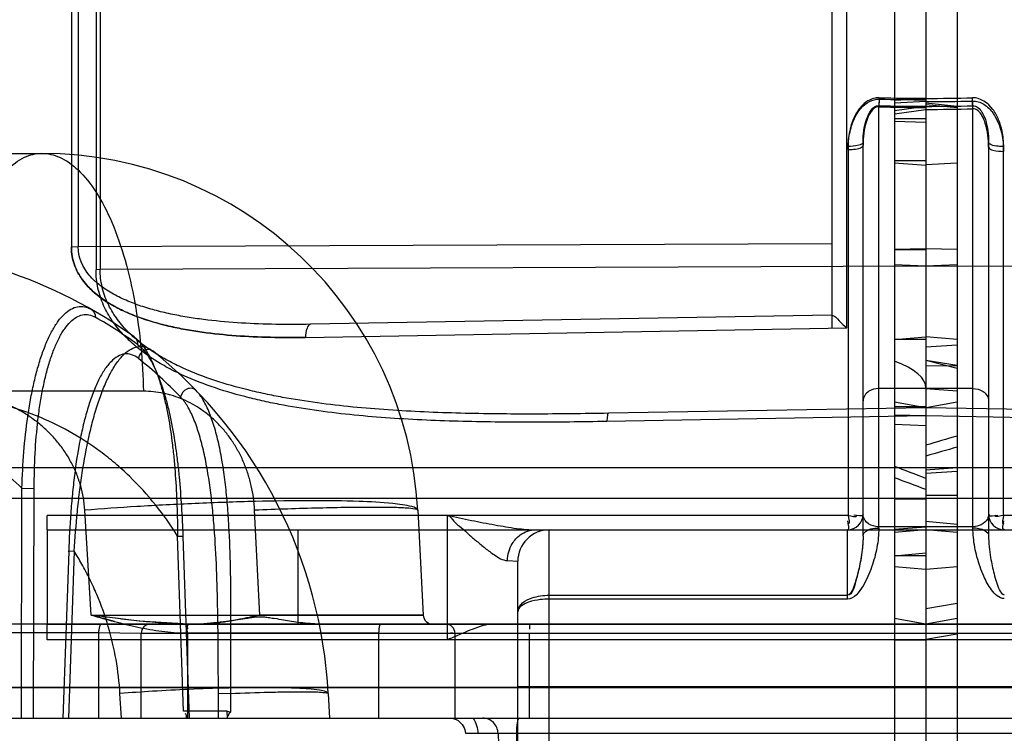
# Model space of a CAD drawing. Header units: millimetres. Extents: x 0 to 297, y 0 to 210.
# Tile 262 of 401: x 147.361 to 147.518, y 158.729 to 158.843. Entities that reach past the tile are written whole.
import ezdxf

# ---------------------------------------------------------------- set-up
doc = ezdxf.new("R2010")
doc.units = ezdxf.units.MM
doc.header["$LTSCALE"] = 16.335
for name, color, linetype in [('INTFCLR_1', 7, 'CONTINUOUS'), ('INTFCLR_144815', 7, 'CONTINUOUS'), ('INTFCLR_72935', 7, 'CONTINUOUS')]:
    doc.layers.add(name, color=color, linetype=linetype)

msp = doc.modelspace()

# ---------------------------------------------------------------- linework, layer by layer
at = {"layer": 'INTFCLR_1', "color": 6, "linetype": 'Continuous'}
for p, q in [((147.5056636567, 158.9753871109), (147.5056636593, 156.6578991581)), ((147.5006636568, 158.9745054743), (147.5006636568, 156.6423528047)), ((147.5006636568, 158.7783443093), (147.5056636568, 158.7781169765)), ((147.5006580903, 158.7615779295), (147.5056584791, 158.7619778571)), ((147.5056636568, 158.7614782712), (147.5006636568, 158.7610408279)), ((147.5006636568, 158.7573599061), (147.5056636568, 158.7577973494)), ((147.5006636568, 158.7556657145), (147.5056636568, 158.7552282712)), ((147.6456636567, 158.7439577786), (147.5056636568, 158.7439577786))]:
    msp.add_line(p, q, dxfattribs=at)
at = {"layer": 'INTFCLR_1', "color": 9, "linetype": 'Continuous'}
for p, q in [((147.5006636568, 158.8299743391), (147.5056636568, 158.8302330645)), ((147.5056636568, 158.8297173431), (147.5006636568, 158.8294601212)), ((147.5131636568, 158.8290607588), (147.5131021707, 158.8303263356)), ((147.5131636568, 158.8285848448), (147.5131021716, 158.82981684)), ((147.5056636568, 158.8289667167), (147.5006636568, 158.8282614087)), ((147.5006636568, 158.8277925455), (147.5056636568, 158.8284845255)), ((147.5131636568, 158.7614782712), (147.5131636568, 158.8290607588)), ((147.5006636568, 158.8270397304), (147.5056636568, 158.8270397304)), ((147.5056636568, 158.8264149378), (147.5006636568, 158.8265425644)), ((147.5156636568, 158.8232155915), (147.5156636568, 158.7605788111)), ((147.5180611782, 158.7637938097), (147.5180611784, 158.8225454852)), ((147.5056636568, 158.8202614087), (147.5006636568, 158.8202614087)), ((147.5006636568, 158.8199437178), (147.5056636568, 158.8196003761)), ((147.5056636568, 158.8062474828), (147.5006636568, 158.8061421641)), ((147.5006636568, 158.8061421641), (147.5056636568, 158.8061421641)), ((147.5056636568, 158.8035223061), (147.5006636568, 158.8037345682)), ((147.6371989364, 158.8029695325), (147.5056636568, 158.8035223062)), ((147.5006636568, 158.7918237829), (147.5056636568, 158.7922612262)), ((147.5056636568, 158.7918237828), (147.5006636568, 158.7918237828)), ((147.5131636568, 158.783999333), (147.5056636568, 158.783999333)), ((147.5056636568, 158.780942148), (147.5006636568, 158.7818237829)), ((147.5056636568, 158.7811434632), (147.5006636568, 158.7810854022)), ((147.5056636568, 158.7810857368), (147.5006636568, 158.7810857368)), ((147.5562282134, 158.7800595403), (147.5056636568, 158.780942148)), ((147.5056636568, 158.7796410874), (147.5006636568, 158.7797580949)), ((147.5564671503, 158.7787542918), (147.5056636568, 158.7796410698)), ((147.5056636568, 158.7663599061), (147.5006636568, 158.7663599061)), ((147.6456636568, 158.76379381), (147.5180611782, 158.7637938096)), ((147.5006636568, 158.7620156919), (147.5056636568, 158.7620156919)), ((147.5131636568, 158.7619782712), (147.5056636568, 158.7619782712)), ((147.5056636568, 158.7614782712), (147.6456636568, 158.7614782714)), ((147.5056636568, 158.7573599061), (147.5006636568, 158.7573599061)), ((147.5056636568, 158.7464782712), (147.5006636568, 158.7473599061)), ((147.5056636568, 158.7464782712), (147.5706636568, 158.7464782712)), ((147.5006636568, 158.7439505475), (147.5056636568, 158.7439577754)), ((147.5706636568, 158.7364782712), (147.5056636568, 158.7364782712))]:
    msp.add_line(p, q, dxfattribs=at)
at = {"layer": 'INTFCLR_1', "color": 6, "linetype": 'Continuous'}
for centre, radius, start, end in [((147.5056642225, 159.1268550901), 0.296622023, 269.9998907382, 271.4368712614), ((147.5056649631, 159.1077299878), 0.2780126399, 269.9997307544, 271.532920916), ((147.5404741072, 158.745669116), 0.0348198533, 178.668422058, 181.331577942)]:
    msp.add_arc(centre, radius, start, end, dxfattribs=at)
at = {"layer": 'INTFCLR_1', "color": 9, "linetype": 'Continuous'}
for centre, radius, start, end in [((147.5056652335, 159.127960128), 0.2989934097, 269.9996978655, 271.4370653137), ((147.505664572, 159.1088252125), 0.2803406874, 269.9998129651, 271.5328391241), ((147.4094934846, 158.5281726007), 0.259933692, 68.28563876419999, 69.46717430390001), ((147.4087823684, 158.5161377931), 0.2697607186, 68.9527412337, 70.0863885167), ((147.5181636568, 158.7639782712), 0.0025, 180.000000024, 269.9999999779)]:
    msp.add_arc(centre, radius, start, end, dxfattribs=at)
at = {"layer": 'INTFCLR_1', "color": 6, "linetype": 'Continuous'}
msp.add_ellipse((147.2213742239, 158.7446548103), major_axis=(0.2842654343, 0.0396916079), ratio=0.0930637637, start_param=-0.0129936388, end_param=0.1748334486, dxfattribs=at)
at = {"layer": 'INTFCLR_1', "color": 9, "linetype": 'Continuous'}
for points, knots in [([(147.5180611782, 158.822545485), (147.5180611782, 158.8233746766), (147.517919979, 158.8248341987), (147.5173075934, 158.8268482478), (147.5161764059, 158.8290547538), (147.5143450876, 158.8303575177), (147.5131021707, 158.8303263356)], [0, 0, 0, 0, 0.2489424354, 0.4368313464, 0.6267303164, 1, 1, 1, 1]), ([(147.5131021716, 158.82981684), (147.5133237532, 158.8298227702), (147.5142069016, 158.8297489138), (147.5156047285, 158.8289454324), (147.5175354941, 158.8263485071), (147.5180611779, 158.8236889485), (147.5180611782, 158.8217917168)], [0, 0, 0, 0, 0.06474393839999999, 0.2563516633, 0.4458462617, 1, 1, 1, 1]), ([(147.5131636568, 158.8290607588), (147.513745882, 158.8290900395), (147.5147556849, 158.8280609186), (147.5152548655, 158.8265687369), (147.5155973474, 158.8249204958), (147.5156636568, 158.8238382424), (147.5156636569, 158.8232155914)], [0, 0, 0, 0, 0.2591157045, 0.5187477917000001, 0.7232428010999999, 1, 1, 1, 1]), ([(147.5156636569, 158.8224555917), (147.5156636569, 158.8231016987), (147.5155889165, 158.8243797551), (147.5152215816, 158.8261047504), (147.514655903, 158.8276285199), (147.5137647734, 158.8286179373), (147.5131636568, 158.8285848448)], [0, 0, 0, 0, 0.2767108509, 0.5488183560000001, 0.7421675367, 1, 1, 1, 1]), ([(147.5180611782, 158.822545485), (147.5177634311, 158.822548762), (147.5170655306, 158.8225994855), (147.5163009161, 158.8227095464), (147.5156636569, 158.8230393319), (147.5156636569, 158.8232155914)], [0, 0, 0, 0, 0.3477761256, 0.7941369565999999, 1, 1, 1, 1]), ([(147.5156636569, 158.8224555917), (147.5156636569, 158.8221773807), (147.5167995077, 158.821856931), (147.5174901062, 158.8217979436), (147.5180611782, 158.8217917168)], [0, 0, 0, 0, 0.3275703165, 1, 1, 1, 1]), ([(147.5131636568, 158.783999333), (147.5137207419, 158.783999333), (147.5148929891, 158.7837399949), (147.5156636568, 158.7826199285), (147.5156636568, 158.7820371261)], [0, 0, 0, 0, 0.4887193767, 1, 1, 1, 1]), ([(147.5156636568, 158.7639782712), (147.5156636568, 158.7637153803), (147.5153737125, 158.7625648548), (147.514036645, 158.7619759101), (147.5131636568, 158.7619782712)], [0, 0, 0, 0, 0.2314420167, 1, 1, 1, 1]), ([(147.5181636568, 158.7505316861), (147.5173387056, 158.7505273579), (147.5159654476, 158.751946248), (147.5149953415, 158.7538179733), (147.5142711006, 158.7556083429), (147.5137961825, 158.7571479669), (147.513441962, 158.7586996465), (147.5132164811, 158.760249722), (147.513166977, 158.7612858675), (147.5131636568, 158.7618010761)], [0, 0, 0, 0, 0.1917441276, 0.3843876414, 0.5108683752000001, 0.6363490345, 0.7593122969, 0.8802487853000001, 1, 1, 1, 1]), ([(147.5131636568, 158.7618010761), (147.5134717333, 158.7618010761), (147.5143532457, 158.7617407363), (147.5156636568, 158.7612275), (147.5156636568, 158.7605788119)], [0, 0, 0, 0, 0.3219982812, 1, 1, 1, 1]), ([(147.5156636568, 158.7605788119), (147.5156636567, 158.7594014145), (147.5158959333, 158.7573361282), (147.5164006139, 158.7548869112), (147.5169034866, 158.753125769), (147.5173042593, 158.7520394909), (147.5178146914, 158.7511524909), (147.5181636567, 158.7511524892)], [0, 0, 0, 0, 0.3546164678, 0.6206804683, 0.7586503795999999, 0.8948962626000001, 1, 1, 1, 1])]:
    msp.add_open_spline(points, degree=3, knots=knots, dxfattribs=at)
for points in [[(147.5156636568, 158.7639782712), (147.5156636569, 158.7634851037), (147.5166404, 158.7638115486), (147.5171335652, 158.7638100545)], [(147.5180611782, 158.7637938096), (147.5175852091, 158.7637952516), (147.5166337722, 158.7633559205), (147.5166337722, 158.7638318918)], [(147.5180611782, 158.7637938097), (147.518062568, 158.7633367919), (147.5176260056, 158.7624229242), (147.5180830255, 158.7624229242)], [(147.5181636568, 158.7614782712), (147.5176806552, 158.7614782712), (147.5180719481, 158.7624412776), (147.5180704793, 158.762924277)]]:
    msp.add_open_spline(points, degree=3, dxfattribs=at)
at = {"layer": 'INTFCLR_144815', "color": 9, "linetype": 'Continuous'}
for p, q in [((147.1587744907, 158.8214782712), (147.3647951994, 158.8214782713)), ((147.3810165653, 158.7835717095), (147.0976076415, 158.7835717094)), ((147.1066014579, 158.7714346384), (147.6433935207, 158.7714346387)), ((147.3615680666, 158.731478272), (147.3616596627, 158.7681509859)), ((147.3616596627, 158.7681509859), (147.3636146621, 158.7680986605)), ((147.363520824, 158.7314782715), (147.3636146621, 158.7680986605)), ((147.6418168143, 158.7664782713), (147.0778101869, 158.7664782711)), ((147.372686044, 158.7478997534), (147.3716841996, 158.7646184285)), ((147.3995394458, 158.7478997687), (147.3987292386, 158.7646184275)), ((147.4247129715, 158.7646184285), (147.4255891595, 158.7478997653)), ((147.3874253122, 158.7325690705), (147.386449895, 158.7604991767)), ((147.3864498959, 158.7604991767), (147.387372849, 158.7604782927)), ((147.3864498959, 158.7604991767), (147.387372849, 158.7604782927)), ((147.387293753, 158.7604468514), (147.3883075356, 158.7314782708)), ((147.3691185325, 158.7580167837), (147.3681859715, 158.7314782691)), ((147.3699966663, 158.7580690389), (147.3690420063, 158.7580496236)), ((147.3699966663, 158.7580690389), (147.3690420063, 158.7580496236)), ((147.3699966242, 158.7580690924), (147.3690605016, 158.7314782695)), ((147.707334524, 158.7464782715), (147.3039927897, 158.7464782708)), ((147.3726859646, 158.7478997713), (147.4255891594, 158.7478997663)), ((147.4255891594, 158.7478997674), (147.3995390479, 158.747899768)), ((147.3738730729, 158.7450567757), (147.3032534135, 158.745056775)), ((147.3806636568, 158.7449782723), (147.373873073, 158.745056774)), ((147.3806636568, 158.7314782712), (147.3806636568, 158.7449782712)), ((147.6306636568, 158.7449782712), (147.3806636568, 158.7449782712)), ((147.387828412, 158.7450567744), (147.4185420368, 158.7450567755)), ((147.3880500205, 158.7449782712), (147.3880500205, 158.7314782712)), ((147.4185458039, 158.7314782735), (147.4185420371, 158.7450567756)), ((147.4306636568, 158.7314782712), (147.4306636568, 158.7449782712)), ((147.4424692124, 158.7449782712), (147.4424692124, 158.7314782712)), ((147.8359479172, 158.7363037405), (147.1064195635, 158.7363037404)), ((147.1201436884, 158.7364346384), (147.8236405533, 158.7364346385)), ((147.3775070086, 158.7314782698), (147.3772826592, 158.7354034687)), ((147.3949278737, 158.7354313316), (147.3929615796, 158.7353773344)), ((147.3929730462, 158.7314782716), (147.3929615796, 158.7353773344)), ((147.3949272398, 158.7324486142), (147.3949278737, 158.7354313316)), ((147.4104579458, 158.7354034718), (147.4106636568, 158.7314782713)), ((147.047397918, 158.7314782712), (147.8355042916, 158.7314782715)), ((147.4323023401, 158.7290655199), (147.4375181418, 158.7290655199)), ((147.4323023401, 158.7290655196), (147.4342946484, 158.7290655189)), ((147.4323023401, 158.7290655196), (147.4342946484, 158.7290655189)), ((147.4375181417, 158.7290655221), (147.4378664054, 158.7164782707)), ((147.4375181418, 158.7290655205), (147.4404297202, 158.729065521)), ((147.4404297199, 158.7290655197), (147.7299903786, 158.72906552))]:
    msp.add_line(p, q, dxfattribs=at)
at = {"layer": 'INTFCLR_144815', "color": 7, "linetype": 'Continuous'}
for p, q in [((147.3803538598, 158.7469589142), (147.3726859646, 158.7478997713)), ((147.3763968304, 158.7468895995), (147.3726859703, 158.7478997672)), ((147.3882588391, 158.7464782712), (147.3803538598, 158.7469589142)), ((147.3948547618, 158.7469408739), (147.3901252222, 158.7464782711)), ((147.3916661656, 158.7465403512), (147.3901252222, 158.7464782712)), ((147.3916661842, 158.7465403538), (147.3972087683, 158.7473575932)), ((147.3972087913, 158.7473575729), (147.3948547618, 158.7469408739)), ((147.3983902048, 158.7475560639), (147.3976314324, 158.7474325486)), ((147.418542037, 158.7450567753), (147.4306636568, 158.7449782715))]:
    msp.add_line(p, q, dxfattribs=at)
at = {"layer": 'INTFCLR_144815', "color": 6, "linetype": 'Continuous'}
for p, q in [((147.3738730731, 158.7450567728), (147.3738676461, 158.7314782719)), ((147.3943385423, 158.7325690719), (147.3874253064, 158.7325690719)), ((147.3943371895, 158.7325691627), (147.3949273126, 158.732448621)), ((147.3943943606, 158.7314782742), (147.3943371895, 158.7325691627)), ((147.4404297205, 158.729065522), (147.4407749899, 158.7164782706))]:
    msp.add_line(p, q, dxfattribs=at)
at = {"layer": 'INTFCLR_144815', "color": 9, "linetype": 'Continuous'}
for centre, radius, start, end in [((147.3647951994, 158.7614782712), 0.06, 3.0000000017, 89.9999999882), ((147.3355607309, 158.7314782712), 0.075, 54.0898465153, 89.99999998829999), ((147.3369313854, 158.731458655), 0.0735543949, 54.09215528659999, 60.3253604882), ((147.3341129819, 158.7314522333), 0.0735705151, 44.1048238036, 51.20124131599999), ((147.3355607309, 158.7314782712), 0.075, 3.0000000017, 51.204649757), ((147.3821636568, 158.7449782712), 0.0015, 90.0000000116, 180.0000000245), ((147.4270871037, 158.7479782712), 0.0015, 182.9999999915, 269.9999999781), ((147.4291636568, 158.7449782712), 0.0015, 0, 89.99999998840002)]:
    msp.add_arc(centre, radius, start, end, dxfattribs=at)
at = {"layer": 'INTFCLR_144815', "color": 7, "linetype": 'Continuous'}
msp.add_arc((147.4297292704, 158.7312588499), 0.0137512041, 86.10378237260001, 89.10205189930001, dxfattribs=at)
at = {"layer": 'INTFCLR_144815', "color": 9, "linetype": 'Continuous'}
for points, knots in [([(147.3495089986, 158.7835717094), (147.3495560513, 158.7859178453), (147.349810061, 158.7906503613), (147.3506947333, 158.7976472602), (147.3521114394, 158.8043172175), (147.3540245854, 158.8102600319), (147.3563463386, 158.8151365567), (147.3589645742, 158.8187265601), (147.3617886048, 158.8209488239), (147.3638689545, 158.8214782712), (147.3647952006, 158.8214782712)], [0, 0, 0, 0, 0.1619392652, 0.3267610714, 0.4862354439, 0.6318347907, 0.756666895, 0.8574570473, 0.9360798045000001, 1, 1, 1, 1]), ([(147.3647951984, 158.8214782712), (147.3657752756, 158.8214782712), (147.3679568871, 158.820960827), (147.3709592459, 158.8187518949), (147.3737479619, 158.8151584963), (147.3762184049, 158.8102761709), (147.3782521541, 158.8043276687), (147.3797572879, 158.7976533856), (147.380696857, 158.7906532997), (147.380966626, 158.7859182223), (147.3810165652, 158.7835717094)], [0, 0, 0, 0, 0.06681338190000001, 0.1476191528, 0.2494825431, 0.3743103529, 0.5190304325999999, 0.6770122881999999, 0.8399983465, 1, 1, 1, 1]), ([(147.3616596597, 158.7681509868), (147.361719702, 158.7700740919), (147.3619181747, 158.7738742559), (147.3623754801, 158.7781185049), (147.3627960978, 158.780881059), (147.3630982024, 158.7826448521), (147.3635260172, 158.7847639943), (147.3640376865, 158.7868116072), (147.3644960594, 158.7883680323), (147.3649664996, 158.7898025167), (147.3655962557, 158.7914463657), (147.3663220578, 158.7929545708), (147.36694749, 158.7940181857), (147.3675574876, 158.7949181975), (147.3683479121, 158.7958524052), (147.3693923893, 158.7966722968), (147.3705023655, 158.7971121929), (147.371652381, 158.7971134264), (147.3723570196, 158.796832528), (147.3726886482, 158.7966435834)], [0, 0, 0, 0, 0.1713829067, 0.3388219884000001, 0.3799576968, 0.4202805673, 0.4982106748, 0.5724692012, 0.6081923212, 0.6427153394, 0.706923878, 0.7648574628, 0.7915559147, 0.8167596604, 0.8616636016, 0.9000068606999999, 0.9339496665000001, 0.9660023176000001, 1, 1, 1, 1]), ([(147.3636146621, 158.7680986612), (147.3636195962, 158.7699498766), (147.363712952, 158.7735994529), (147.3640468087, 158.7776783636), (147.3643829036, 158.7803265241), (147.3646297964, 158.7820117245), (147.3649877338, 158.7840345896), (147.3654279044, 158.7859890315), (147.3658286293, 158.787473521), (147.3662425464, 158.7888397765), (147.3668023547, 158.7904046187), (147.3674555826, 158.7918414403), (147.368022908, 158.7928547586), (147.3685784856, 158.7937106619), (147.3693013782, 158.7945998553), (147.3702652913, 158.7953821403), (147.3712976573, 158.7958042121), (147.3723745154, 158.7958088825), (147.3730345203, 158.7955441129), (147.3733462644, 158.7953664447)], [0, 0, 0, 0, 0.1737321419, 0.3424615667, 0.3837814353, 0.4242361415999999, 0.5022929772, 0.5765118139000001, 0.6121599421, 0.6465745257, 0.710469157, 0.7679920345, 0.7944482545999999, 0.8193834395, 0.8637148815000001, 0.9014379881, 0.9347772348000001, 0.9663259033, 1, 1, 1, 1]), ([(147.379549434, 158.7922235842), (147.3802284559, 158.7917318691), (147.381113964, 158.7906632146), (147.3820771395, 158.7890032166), (147.382787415, 158.787448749), (147.3834337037, 158.785701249), (147.3840124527, 158.7837868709), (147.384523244, 158.7817365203), (147.3851205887, 158.778812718), (147.385511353, 158.7761652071), (147.3857785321, 158.7738409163), (147.3859386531, 158.772246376), (147.3863082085, 158.7678068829), (147.3864300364, 158.7637497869), (147.3864498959, 158.7604991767)], [0, 0, 0, 0, 0.075869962, 0.1222596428, 0.1739969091, 0.2301855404, 0.2908011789, 0.3548824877, 0.4213458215, 0.5607999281, 0.5968720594, 0.6330766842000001, 0.7058220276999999, 1, 1, 1, 1]), ([(147.3699966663, 158.7580690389), (147.370133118, 158.7601649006), (147.3703663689, 158.7633030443), (147.3707723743, 158.7669481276), (147.3710455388, 158.7690151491), (147.3714776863, 158.7720259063), (147.3721020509, 158.7754490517), (147.3729185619, 158.7787726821), (147.3734330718, 158.7805667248), (147.3739626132, 158.7822393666), (147.3745449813, 158.7838244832), (147.3751917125, 158.7853057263), (147.3758343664, 158.7866059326), (147.3765270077, 158.7877791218), (147.3772910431, 158.7887875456), (147.3780147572, 158.7895799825), (147.3789496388, 158.7903309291), (147.3802038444, 158.7907846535), (147.3814844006, 158.7906439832), (147.3822126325, 158.7902046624), (147.3825512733, 158.7899324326)], [0, 0, 0, 0, 0.1658271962, 0.2483837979, 0.2895378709, 0.3304406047, 0.4885370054, 0.5639838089, 0.600569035, 0.6358743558, 0.7024964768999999, 0.7337737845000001, 0.7634400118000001, 0.8169952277, 0.8410065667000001, 0.8631984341, 0.9016668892, 0.9346089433, 0.9656947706, 1, 1, 1, 1]), ([(147.3800698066, 158.7910348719), (147.3807187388, 158.79056551), (147.3815691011, 158.7895477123), (147.3825022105, 158.787965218), (147.3831990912, 158.7864815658), (147.3838409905, 158.7848118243), (147.3844245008, 158.7829804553), (147.3849475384, 158.7810159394), (147.3855745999, 158.7782083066), (147.3860056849, 158.775661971), (147.3863108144, 158.773422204), (147.3865023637, 158.7718816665), (147.386961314, 158.767566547), (147.3871811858, 158.7636172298), (147.387293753, 158.7604468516)], [0, 0, 0, 0, 0.0749807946, 0.1209659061, 0.1723069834, 0.2281148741, 0.2883794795, 0.3521586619, 0.4183866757, 0.5576585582, 0.5937574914, 0.630019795, 0.7029937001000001, 1, 1, 1, 1]), ([(147.3802113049, 158.7887895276), (147.3798909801, 158.7890469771), (147.3792064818, 158.7894625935), (147.3780025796, 158.7895950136), (147.3768321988, 158.7891567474), (147.3759705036, 158.7884368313), (147.3753074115, 158.7876789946), (147.3746091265, 158.7867128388), (147.3739808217, 158.7855904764), (147.3734042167, 158.7843460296), (147.372824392, 158.7829265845), (147.3723094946, 158.7814071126), (147.3718453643, 158.7798037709), (147.3713984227, 158.7780800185), (147.3706981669, 158.7748777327), (147.370188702, 158.771578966), (147.3698476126, 158.7686743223), (147.3696406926, 158.7666696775), (147.3693436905, 158.7631189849), (147.3691917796, 158.7600623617), (147.3691185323, 158.7580167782)], [0, 0, 0, 0, 0.0339258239, 0.0643896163, 0.0965538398, 0.1341985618, 0.1559919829, 0.1796234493, 0.2324753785, 0.2618377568, 0.2928347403, 0.3590086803, 0.3941515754, 0.4306200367, 0.5059942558, 0.6646627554, 0.7058847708, 0.7474329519, 0.8310235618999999, 1, 1, 1, 1]), ([(147.3825512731, 158.7899324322), (147.3822772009, 158.7901527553), (147.381559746, 158.7903114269), (147.3806095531, 158.7898230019), (147.3802562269, 158.7891694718), (147.3802113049, 158.7887895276)], [0, 0, 0, 0, 0.3433229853, 0.6264691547, 1, 1, 1, 1]), ([(147.3894189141, 158.7836730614), (147.3892596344, 158.7838374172), (147.3887715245, 158.7840995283), (147.3876614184, 158.7839805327), (147.3870199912, 158.7831898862), (147.3869415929, 158.7826553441)], [0, 0, 0, 0, 0.2160015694, 0.4901228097, 1, 1, 1, 1]), ([(147.361659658, 158.7681509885), (147.3604332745, 158.7692967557), (147.3578053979, 158.7715234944), (147.3546093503, 158.7737357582), (147.3523474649, 158.7751047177), (147.3512949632, 158.7757070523), (147.3501352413, 158.7763384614), (147.3478063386, 158.7775344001), (147.3441183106, 158.7791455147), (147.3399961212, 158.7805039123), (147.3370608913, 158.7812509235), (147.3353693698, 158.7816198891), (147.3328333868, 158.7821124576), (147.3290041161, 158.782632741), (147.3255760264, 158.7827866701), (147.3238671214, 158.7827866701)], [0, 0, 0, 0, 0.1213859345, 0.2486872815, 0.28063004, 0.3125972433, 0.3363837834, 0.3761281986, 0.5019267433, 0.6269864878, 0.6895683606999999, 0.720916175, 0.7521913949, 0.8764028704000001, 1, 1, 1, 1]), ([(147.3864498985, 158.7604991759), (147.3853929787, 158.7622052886), (147.3830342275, 158.7655527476), (147.3799282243, 158.7689643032), (147.377660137, 158.7710816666), (147.3761321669, 158.7724182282), (147.3734075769, 158.7745794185), (147.3692897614, 158.7772477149), (147.3653384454, 158.7791380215), (147.3626492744, 158.7801651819), (147.3608669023, 158.780781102), (147.3577558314, 158.7816912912), (147.3532495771, 158.7825566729), (147.3496039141, 158.7827860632), (147.3477942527, 158.7827866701)], [0, 0, 0, 0, 0.129235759, 0.2629815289, 0.2961897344, 0.3290178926, 0.3936799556, 0.5199915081, 0.6440812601, 0.6748668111, 0.7053420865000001, 0.7654923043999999, 0.883469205, 1, 1, 1, 1]), ([(147.3716841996, 158.7646184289), (147.3716447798, 158.7652773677), (147.3714939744, 158.7665874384), (147.3710560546, 158.7685159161), (147.3705208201, 158.770076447), (147.3699946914, 158.7712904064), (147.3694040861, 158.7724765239), (147.3685533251, 158.7738989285), (147.3675629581, 158.7752307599), (147.3666910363, 158.7762386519), (147.3657670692, 158.7772070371), (147.3645275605, 158.778333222), (147.3629181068, 158.7795409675), (147.3614868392, 158.7804258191), (147.3602933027, 158.7810566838), (147.3590742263, 158.7816349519), (147.3575068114, 158.7822563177), (147.3558909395, 158.7827426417), (147.3545727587, 158.7830505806), (147.3532373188, 158.7833037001), (147.351548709, 158.7835154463), (147.3501888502, 158.7835715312), (147.3495089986, 158.7835717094)], [0, 0, 0, 0, 0.0616832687, 0.1229325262, 0.1844587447, 0.2155265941, 0.2465155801, 0.3082221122, 0.3701181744, 0.4013337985, 0.4327102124, 0.4951463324, 0.5575684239, 0.6204868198, 0.6521520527, 0.6836821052, 0.746531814, 0.8094967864, 0.8411672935, 0.872990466, 0.9364726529, 1, 1, 1, 1]), ([(147.3987292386, 158.7646184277), (147.3986973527, 158.7652736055), (147.3985776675, 158.7665755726), (147.3982288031, 158.7685000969), (147.3978007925, 158.7700670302), (147.3973768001, 158.7712892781), (147.396904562, 158.7724762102), (147.3962243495, 158.7739004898), (147.3954225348, 158.7752477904), (147.394715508, 158.7762679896), (147.3939743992, 158.7772362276), (147.3929813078, 158.7783609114), (147.3918969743, 158.7793758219), (147.3909849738, 158.7801119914), (147.3900549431, 158.780790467), (147.3888513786, 158.7815395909), (147.3873466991, 158.7822800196), (147.3860518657, 158.7827627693), (147.3850001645, 158.7830658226), (147.3839474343, 158.7833119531), (147.3826202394, 158.7835170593), (147.3815499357, 158.7835716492), (147.3810165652, 158.7835717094)], [0, 0, 0, 0, 0.06880844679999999, 0.1369428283, 0.2049288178, 0.2389549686, 0.2726099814, 0.3388903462, 0.4042856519, 0.4368291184, 0.4690530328, 0.5321486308, 0.5939710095, 0.6245924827, 0.6550504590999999, 0.7146904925, 0.7730379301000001, 0.8306860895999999, 0.8593800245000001, 0.8878057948, 0.9440502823, 1, 1, 1, 1]), ([(147.3929615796, 158.735377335), (147.3929549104, 158.7375912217), (147.3929383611, 158.7420140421), (147.3928730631, 158.7486346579), (147.3927051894, 158.7552197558), (147.3924129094, 158.7606723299), (147.3920802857, 158.7644572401), (147.3918442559, 158.7665989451), (147.3915799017, 158.7686957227), (147.3911891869, 158.771232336), (147.3906954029, 158.7736893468), (147.3902335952, 158.77555095), (147.3897505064, 158.7772421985), (147.3892022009, 158.7788146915), (147.388561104, 158.780241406), (147.3879269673, 158.7814219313), (147.3873664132, 158.7822180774), (147.3869415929, 158.7826553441)], [0, 0, 0, 0, 0.137636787, 0.2749664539, 0.4116124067, 0.547138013, 0.6143514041, 0.6477962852, 0.6810876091, 0.7457342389, 0.8073124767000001, 0.8368161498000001, 0.8649530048, 0.9166526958, 0.9401738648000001, 0.9620983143, 1, 1, 1, 1]), ([(147.3949278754, 158.7354313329), (147.3949281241, 158.7376501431), (147.3949433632, 158.7420918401), (147.3949702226, 158.7487584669), (147.3949218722, 158.7554271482), (147.3947331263, 158.7609773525), (147.3944676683, 158.7648475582), (147.3942681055, 158.7670465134), (147.3940355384, 158.7692055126), (147.3936802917, 158.7718229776), (147.3932119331, 158.7743622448), (147.3927626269, 158.776289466), (147.3922873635, 158.7780441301), (147.3917397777, 158.7796777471), (147.3910890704, 158.7811606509), (147.3904394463, 158.7823897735), (147.3898597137, 158.7832182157), (147.3894189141, 158.7836730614)], [0, 0, 0, 0, 0.1353367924, 0.2709233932, 0.4066342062, 0.5420900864, 0.6095700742, 0.6432237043, 0.6767613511, 0.7420154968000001, 0.8042943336, 0.8341719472, 0.8626935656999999, 0.9151682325, 0.9390712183, 0.9613659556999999, 1, 1, 1, 1]), ([(147.4247129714, 158.7646184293), (147.4247064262, 158.7647433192), (147.4243644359, 158.7650298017), (147.4230542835, 158.7654062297), (147.4199475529, 158.7658096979), (147.4146667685, 158.7660700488), (147.4073626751, 158.7661633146), (147.3986693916, 158.7660344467), (147.3893742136, 158.7657105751), (147.3803121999, 158.7652357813), (147.3744512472, 158.7648331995), (147.3716841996, 158.7646184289)], [0, 0, 0, 0, 0.0070374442, 0.0213332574, 0.0791692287, 0.1799619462, 0.3205620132, 0.4893643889, 0.6694373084, 0.8438244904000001, 1, 1, 1, 1]), ([(147.4247129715, 158.7646184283), (147.424710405, 158.7646673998), (147.4245307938, 158.764758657), (147.4239822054, 158.7648692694), (147.4230542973, 158.764951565), (147.421871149, 158.7650093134), (147.4206285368, 158.7650459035), (147.4191674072, 158.7650675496), (147.4168043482, 158.7650770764), (147.4134029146, 158.765045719), (147.4088842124, 158.7649535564), (147.403921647, 158.7648097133), (147.4004870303, 158.7646865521), (147.3987292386, 158.7646184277)], [0, 0, 0, 0, 0.0056473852, 0.0185233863, 0.0696950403, 0.1085349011, 0.1561881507, 0.2124641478, 0.276947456, 0.4282644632, 0.6042134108, 0.797417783, 1, 1, 1, 1]), ([(147.3772826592, 158.7354034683), (147.3771792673, 158.7372146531), (147.3767625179, 158.7408140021), (147.3755213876, 158.7461034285), (147.3739931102, 158.7503635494), (147.3724879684, 158.7536538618), (147.3712778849, 158.7559510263), (147.3704149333, 158.7574023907), (147.3699967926, 158.7580688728)], [0, 0, 0, 0, 0.2262805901, 0.4507440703, 0.6763183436, 0.7894761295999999, 0.9018619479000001, 1, 1, 1, 1]), ([(147.3743544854, 158.746478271), (147.374178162, 158.7464782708), (147.3739099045, 158.7458424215), (147.373878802, 158.7453969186), (147.373873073, 158.745056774)], [0, 0, 0, 0, 0.3413704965, 1, 1, 1, 1]), ([(147.3882588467, 158.7464782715), (147.388089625, 158.7464782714), (147.3878663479, 158.7458201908), (147.3878335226, 158.7453961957), (147.3878284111, 158.7450567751)], [0, 0, 0, 0, 0.3326676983, 1, 1, 1, 1]), ([(147.418542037, 158.7450567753), (147.4185440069, 158.7452336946), (147.4185670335, 158.7456509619), (147.4186253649, 158.746072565), (147.4187651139, 158.7464782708), (147.4188602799, 158.7464782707)], [0, 0, 0, 0, 0.3564785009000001, 0.8082598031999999, 1, 1, 1, 1]), ([(147.4104579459, 158.7354034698), (147.410450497, 158.7355456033), (147.4098699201, 158.7358000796), (147.4088801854, 158.7359696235), (147.4069707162, 158.736177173), (147.4047643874, 158.7362769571), (147.4023090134, 158.7363376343), (147.3998364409, 158.7363535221), (147.3971277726, 158.7363337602), (147.3932493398, 158.7362592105), (147.3883449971, 158.736087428), (147.3826772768, 158.7357902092), (147.3790124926, 158.7355379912), (147.3772826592, 158.7354034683)], [0, 0, 0, 0, 0.0128054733, 0.04477677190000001, 0.1000995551, 0.1797927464, 0.2457341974, 0.32048962, 0.4024146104, 0.4893856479, 0.6695133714, 0.8438948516, 1, 1, 1, 1]), ([(147.394927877, 158.735431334), (147.3969614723, 158.735507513), (147.3999196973, 158.735603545), (147.4036608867, 158.7356739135), (147.4060166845, 158.7356959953), (147.4078491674, 158.7356697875), (147.4092798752, 158.7356436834), (147.4099386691, 158.7355363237), (147.4104529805, 158.7354982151), (147.410457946, 158.735403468)], [0, 0, 0, 0, 0.3922471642, 0.5699713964, 0.7224203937, 0.8435825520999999, 0.9304620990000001, 0.9817125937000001, 1, 1, 1, 1]), ([(147.4298174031, 158.7314782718), (147.4302797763, 158.7314782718), (147.4315394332, 158.7311212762), (147.4322652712, 158.7298394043), (147.4323023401, 158.7290655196)], [0, 0, 0, 0, 0.3737420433, 1, 1, 1, 1]), ([(147.4375181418, 158.7290655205), (147.4374968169, 158.7296876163), (147.4369638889, 158.7309587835), (147.4356800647, 158.7314782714), (147.4350655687, 158.7314782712)], [0, 0, 0, 0, 0.5032196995, 1, 1, 1, 1]), ([(147.4408887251, 158.7314782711), (147.4408099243, 158.7314782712), (147.4406473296, 158.731188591), (147.4404939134, 158.7304332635), (147.4404333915, 158.7296377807), (147.4404297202, 158.729065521)], [0, 0, 0, 0, 0.09426198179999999, 0.3154447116, 1, 1, 1, 1])]:
    msp.add_open_spline(points, degree=3, knots=knots, dxfattribs=at)
for points in [[(147.3726886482, 158.7966435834), (147.3731046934, 158.7964065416), (147.3733737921, 158.7958444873), (147.3733462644, 158.7953664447)], [(147.3795494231, 158.7922235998), (147.3798997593, 158.7919699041), (147.3801033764, 158.7914661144), (147.3800698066, 158.7910348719)], [(147.4427400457, 158.7464782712), (147.4424554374, 158.7464782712), (147.4424987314, 158.7459438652), (147.4424987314, 158.7456592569)], [(147.3880500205, 158.7449782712), (147.3880500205, 158.7452732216), (147.387829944, 158.745859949), (147.3881248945, 158.745859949)], [(147.433568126, 158.7314782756), (147.4340028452, 158.730759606), (147.4342601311, 158.7299047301), (147.4342946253, 158.7290655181)]]:
    msp.add_open_spline(points, degree=3, dxfattribs=at)
at = {"layer": 'INTFCLR_144815', "color": 7, "linetype": 'Continuous'}
for points, knots in [([(147.3882588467, 158.7464782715), (147.3876151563, 158.7464782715), (147.3863222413, 158.7465056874), (147.3837217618, 158.7466420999), (147.3804615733, 158.7469294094), (147.3765644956, 158.7473831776), (147.3739747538, 158.7477259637), (147.3726859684, 158.7478997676)], [0, 0, 0, 0, 0.123405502, 0.2478599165, 0.4991870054, 0.7506830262, 1, 1, 1, 1]), ([(147.3726859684, 158.7478997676), (147.3739203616, 158.7475543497), (147.3763944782, 158.7468694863), (147.3801426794, 158.7459570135), (147.3833156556, 158.7453822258), (147.3858861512, 158.7451106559), (147.387180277, 158.7450567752), (147.3878284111, 158.7450567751)], [0, 0, 0, 0, 0.2488650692, 0.49838052, 0.7488015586, 0.8741640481, 1, 1, 1, 1]), ([(147.3972087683, 158.7473575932), (147.3975005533, 158.7474121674), (147.398055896, 158.7475065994), (147.3990781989, 158.7476635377), (147.40008854, 158.7476559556), (147.401109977, 158.7474969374), (147.4016651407, 158.7474023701), (147.4019582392, 158.7473483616)], [0, 0, 0, 0, 0.1858966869, 0.352799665, 0.6473249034, 0.8133592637, 1, 1, 1, 1])]:
    msp.add_open_spline(points, degree=3, knots=knots, dxfattribs=at)
at = {"layer": 'INTFCLR_144815', "color": 6, "linetype": 'Continuous'}
for points, knots in [([(147.3995394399, 158.7478997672), (147.3992887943, 158.7478477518), (147.3987883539, 158.7477332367), (147.3980253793, 158.7475699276), (147.3972152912, 158.7473987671), (147.3963646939, 158.7472266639), (147.3955379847, 158.747069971), (147.3947278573, 158.7469265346), (147.3938707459, 158.7467899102), (147.3928365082, 158.7466484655), (147.3920812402, 158.7465732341), (147.3916661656, 158.7465403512)], [0, 0, 0, 0, 0.09604037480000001, 0.1925903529, 0.2927351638, 0.4066763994, 0.5181756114, 0.6084121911, 0.7153369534, 0.8437851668, 1, 1, 1, 1]), ([(147.4091185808, 158.7464782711), (147.4086024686, 158.746478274), (147.4075633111, 158.7465227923), (147.4060637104, 158.7466771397), (147.4046545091, 158.7468779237), (147.4033053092, 158.7471044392), (147.4024199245, 158.747265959), (147.4019595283, 158.7473482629)], [0, 0, 0, 0, 0.2144205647, 0.4316559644, 0.6260956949, 0.8056945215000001, 1, 1, 1, 1])]:
    msp.add_open_spline(points, degree=3, knots=knots, dxfattribs=at)
for points in [[(147.3949273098, 158.7324486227), (147.3946995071, 158.7325411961), (147.3945908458, 158.7320633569), (147.3945350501, 158.7318238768)], [(147.3878726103, 158.7314782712), (147.3878238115, 158.7317170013), (147.3879331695, 158.7321859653), (147.3876895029, 158.7321859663)]]:
    msp.add_open_spline(points, degree=3, dxfattribs=at)
at = {"layer": 'INTFCLR_72935', "color": 6, "linetype": 'Continuous'}
for p, q in [((147.5056636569, 158.9753871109), (147.5056632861, 156.6414711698)), ((147.5106636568, 158.9745054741), (147.5106636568, 156.6423528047)), ((147.4906636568, 158.9499054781), (147.4906636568, 158.7936153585)), ((147.5106636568, 158.8289375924), (147.5056636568, 158.8294698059)), ((147.5056636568, 158.8292797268), (147.5106636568, 158.8287600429)), ((147.5056636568, 158.8197062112), (147.5106636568, 158.8199615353)), ((147.5106636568, 158.819926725), (147.5056636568, 158.8196652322)), ((147.5106636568, 158.7908964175), (147.5056636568, 158.7905909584)), ((147.5056636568, 158.7885238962), (147.5106636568, 158.7877488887)), ((147.5056636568, 158.7885238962), (147.5106636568, 158.7872680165)), ((147.3656636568, 158.7614782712), (147.3656636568, 158.7637938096)), ((147.5106636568, 158.7610408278), (147.5056636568, 158.7614782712)), ((147.5056636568, 158.7552282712), (147.5106636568, 158.7556657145)), ((147.3656636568, 158.7439751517), (147.3656636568, 158.7464782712)), ((147.3656636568, 158.7464782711), (147.4406636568, 158.7464782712)), ((147.5056628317, 158.7464779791), (147.5056636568, 158.7448201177)), ((147.4294914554, 158.7439577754), (147.3656636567, 158.7439577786)), ((147.4294914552, 158.7439680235), (147.429443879, 158.7439577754))]:
    msp.add_line(p, q, dxfattribs=at)
at = {"layer": 'INTFCLR_72935', "color": 9, "linetype": 'Continuous'}
for p, q in [((147.4930594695, 158.7936571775), (147.49305947, 158.9499054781)), ((147.3695455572, 158.9192540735), (147.3695455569, 158.8065024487)), ((147.3706270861, 158.919429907), (147.3706270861, 158.8065667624)), ((147.3741283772, 158.909595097), (147.3741283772, 158.8029695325)), ((147.3734646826, 158.9094846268), (147.3734646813, 158.8029291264)), ((147.4982251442, 158.8303399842), (147.4981636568, 158.8290744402)), ((147.4982251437, 158.8301230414), (147.4981636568, 158.8288962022)), ((147.4981636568, 158.7614782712), (147.4981636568, 158.8290744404)), ((147.4956636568, 158.7605438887), (147.495663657, 158.8232295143)), ((147.4932661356, 158.822559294), (147.4932661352, 158.7637938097)), ((147.3706270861, 158.8065667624), (147.3695455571, 158.8065024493)), ((147.4906636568, 158.807071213), (147.3706270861, 158.8065667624)), ((147.5106636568, 158.8061421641), (147.5056636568, 158.8062474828)), ((147.3741283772, 158.8029695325), (147.3734646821, 158.8029291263)), ((147.5056636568, 158.8035223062), (147.3741283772, 158.8029695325)), ((147.5106636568, 158.8037345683), (147.5056636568, 158.8035223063)), ((147.4906636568, 158.7956826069), (147.4076099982, 158.7942328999)), ((147.4068367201, 158.7921521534), (147.4930594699, 158.7936571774)), ((147.5106636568, 158.7918237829), (147.5056636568, 158.7922612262)), ((147.5056636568, 158.7876643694), (147.5106636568, 158.7875967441)), ((147.5056636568, 158.7839989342), (147.4981636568, 158.7839989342)), ((147.5056636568, 158.7839989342), (147.5106636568, 158.7836560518)), ((147.5056636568, 158.7809421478), (147.4550991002, 158.7800595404)), ((147.5106636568, 158.7818237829), (147.5056636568, 158.780942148)), ((147.5056636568, 158.7796410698), (147.4548601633, 158.7787542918)), ((147.5106636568, 158.7713600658), (147.5056636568, 158.7710100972)), ((147.5056636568, 158.7705117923), (147.5106636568, 158.7708139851)), ((147.5106636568, 158.7669332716), (147.5056636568, 158.7669705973)), ((147.4932661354, 158.7637938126), (147.365663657, 158.7637938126)), ((147.429443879, 158.7439577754), (147.429443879, 158.7637938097)), ((147.5106636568, 158.7623599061), (147.5056636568, 158.7627973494)), ((147.3656636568, 158.7614782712), (147.3656636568, 158.7464782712)), ((147.3656636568, 158.761478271), (147.5056636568, 158.7614782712)), ((147.4056636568, 158.7464782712), (147.4056636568, 158.7614782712)), ((147.4456636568, 158.7115247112), (147.4456636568, 158.7614782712)), ((147.4931636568, 158.7504489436), (147.4931636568, 158.7614782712)), ((147.5056636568, 158.7619781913), (147.4981636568, 158.7619781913)), ((147.4390062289, 158.7565932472), (147.4406636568, 158.7564782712)), ((147.4406636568, 158.6960653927), (147.4406636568, 158.7564782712)), ((147.4456636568, 158.7510665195), (147.4931636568, 158.7510665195)), ((147.4931636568, 158.7504489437), (147.4456636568, 158.7504489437)), ((147.5056636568, 158.7489402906), (147.5106636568, 158.7498219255)), ((147.4406636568, 158.7464782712), (147.5056636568, 158.7464782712)), ((147.5106636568, 158.7473599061), (147.5056636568, 158.7464782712)), ((147.5106636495, 158.7448702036), (147.5056633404, 158.7439957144)), ((147.5056636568, 158.7439577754), (147.4294914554, 158.7439577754)), ((147.5056636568, 158.7364782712), (147.4406636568, 158.7364782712))]:
    msp.add_line(p, q, dxfattribs=at)
at = {"layer": 'INTFCLR_72935', "color": 6, "linetype": 'Continuous'}
for centre, radius, start, end in [((147.5056623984, 159.1268361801), 0.2965894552, 268.5631048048, 270.0002431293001), ((147.5056630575, 159.106392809), 0.2763698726, 268.4578184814, 270.0001242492), ((147.505662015, 159.1073723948), 0.2785771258, 268.4576042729, 270.0003376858)]:
    msp.add_arc(centre, radius, start, end, dxfattribs=at)
at = {"layer": 'INTFCLR_72935', "color": 9, "linetype": 'Continuous'}
for centre, radius, start, end in [((147.5056627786, 159.1280531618), 0.2990727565, 268.5631821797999, 270.0001682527), ((147.6497955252, 158.2902729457), 0.505677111, 105.970341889, 106.5604907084), ((147.6520018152, 158.2658266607), 0.5280881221, 105.5239548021, 106.0877574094), ((147.4931636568, 158.7639782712), 0.0025, 270.0000000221, 359.999999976), ((147.4456636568, 158.7564782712), 0.005, 89.99999994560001, 180.0000000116)]:
    msp.add_arc(centre, radius, start, end, dxfattribs=at)
for points, knots in [([(147.4982251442, 158.8303399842), (147.4980080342, 158.8303454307), (147.4971431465, 158.8302768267), (147.49575839, 158.829525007), (147.493805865, 158.8270255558), (147.4932661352, 158.824415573), (147.4932661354, 158.8225592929)], [0, 0, 0, 0, 0.0647850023, 0.2566213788, 0.4462654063, 1, 1, 1, 1]), ([(147.4932661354, 158.8220701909), (147.4932661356, 158.8229192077), (147.4934245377, 158.8246260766), (147.4941476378, 158.8268966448), (147.4954540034, 158.8291028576), (147.4971562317, 158.8301518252), (147.4982251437, 158.8301230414)], [0, 0, 0, 0, 0.2481117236, 0.4977921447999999, 0.6875141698, 1, 1, 1, 1]), ([(147.4956636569, 158.8232295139), (147.4956636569, 158.8238516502), (147.4957578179, 158.8251146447), (147.4961576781, 158.8271399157), (147.4971829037, 158.8291263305), (147.4981636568, 158.8290744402)], [0, 0, 0, 0, 0.2808436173, 0.5566509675, 1, 1, 1, 1]), ([(147.4981636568, 158.8288962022), (147.4975607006, 158.8289280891), (147.4966690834, 158.8279309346), (147.4961050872, 158.8264007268), (147.4957382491, 158.8246679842), (147.4956636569, 158.8233854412), (147.4956636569, 158.8227363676)], [0, 0, 0, 0, 0.2575818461, 0.4513862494, 0.7231038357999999, 1, 1, 1, 1]), ([(147.4956636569, 158.8232295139), (147.4956636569, 158.8229504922), (147.4945305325, 158.822623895), (147.4938372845, 158.82256558), (147.4932661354, 158.8225592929)], [0, 0, 0, 0, 0.3281816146, 1, 1, 1, 1]), ([(147.4932661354, 158.8220701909), (147.4935638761, 158.8220734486), (147.4942619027, 158.8221238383), (147.49502502, 158.822233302), (147.4956636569, 158.8225605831), (147.4956636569, 158.8227363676)], [0, 0, 0, 0, 0.3480096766, 0.7945492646, 1, 1, 1, 1]), ([(147.3695455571, 158.8065024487), (147.3695455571, 158.8060234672), (147.369626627, 158.805073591), (147.3699902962, 158.8037077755), (147.3707418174, 158.8020377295), (147.3723578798, 158.7998696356), (147.3748223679, 158.797939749), (147.3775257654, 158.7964647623), (147.3807869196, 158.7950929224), (147.3842098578, 158.7941079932), (147.3877090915, 158.7933894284), (147.3912739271, 158.7928233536), (147.3957966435, 158.7923643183), (147.4012919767, 158.7921201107), (147.4049809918, 158.792119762), (147.4068367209, 158.7921521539)], [0, 0, 0, 0, 0.0331485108, 0.0655805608, 0.09736089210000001, 0.1594015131, 0.250562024, 0.3115002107, 0.372261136, 0.4950573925, 0.5571909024, 0.6194548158, 0.7447750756, 0.8715523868, 1, 1, 1, 1]), ([(147.4068367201, 158.7921521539), (147.4049802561, 158.7921197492), (147.4012887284, 158.7921200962), (147.39578799, 158.7923648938), (147.3912583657, 158.79282486), (147.387688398, 158.7933936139), (147.3850505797, 158.7939355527), (147.3824590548, 158.794613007), (147.3799350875, 158.7954493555), (147.3775054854, 158.7964750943), (147.3752025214, 158.7977339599), (147.3730718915, 158.7992938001), (147.3715359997, 158.8009178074), (147.3705610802, 158.8024406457), (147.3699925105, 158.8037017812), (147.3696279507, 158.8050682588), (147.369545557, 158.8060192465), (147.3695455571, 158.8065024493)], [0, 0, 0, 0, 0.1284636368, 0.2553284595, 0.3808209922, 0.4432098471, 0.5053757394, 0.5670630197, 0.6284331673, 0.689185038, 0.7492937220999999, 0.8096180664, 0.8712495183, 0.9025902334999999, 0.9343613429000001, 0.9665684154, 1, 1, 1, 1]), ([(147.4076099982, 158.7942328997), (147.4057688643, 158.7942007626), (147.4021087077, 158.7941925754), (147.3966554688, 158.7943911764), (147.3921639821, 158.7947768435), (147.3886226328, 158.7952618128), (147.3860076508, 158.7957223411), (147.3834395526, 158.7963033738), (147.3809387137, 158.797018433), (147.3785332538, 158.7979001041), (147.3762547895, 158.7989776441), (147.3741495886, 158.8003244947), (147.3717243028, 158.8025003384), (147.3706185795, 158.8049573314), (147.3706270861, 158.8065667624)], [0, 0, 0, 0, 0.1322043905, 0.2627196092, 0.3916700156, 0.4556498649, 0.5192944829, 0.5822421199, 0.6446038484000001, 0.7059152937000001, 0.7659665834, 0.8252890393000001, 0.8844492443, 1, 1, 1, 1]), ([(147.4548601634, 158.7787542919), (147.4508811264, 158.7786848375), (147.442979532, 158.7785926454), (147.4312163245, 158.7787107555), (147.4196393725, 158.7792360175), (147.410128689, 158.7801871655), (147.40358438, 158.7812677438), (147.3998963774, 158.7820334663), (147.396263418, 158.7829066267), (147.3918223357, 158.7842248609), (147.3875387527, 158.7859405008), (147.3842786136, 158.7876224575), (147.3819404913, 158.7890644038), (147.3797443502, 158.7907141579), (147.3777354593, 158.7926053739), (147.375984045, 158.7947723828), (147.3745864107, 158.7972432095), (147.3736722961, 158.7999944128), (147.3734646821, 158.8019459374), (147.3734646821, 158.8029291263)], [0, 0, 0, 0, 0.1305463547, 0.2592070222, 0.3858417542, 0.5106038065, 0.5724656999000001, 0.6033336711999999, 0.6341455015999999, 0.6950163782, 0.7551473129, 0.7851760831, 0.8152636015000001, 0.845153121, 0.8751298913, 0.9055464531, 0.9362128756, 0.9677479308, 1, 1, 1, 1]), ([(147.4550991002, 158.7800595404), (147.4511408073, 158.7799904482), (147.4432804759, 158.7798966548), (147.4315792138, 158.7799990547), (147.4200641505, 158.7804884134), (147.4106042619, 158.7813841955), (147.4040922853, 158.7824048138), (147.4004234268, 158.7831316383), (147.3968106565, 158.7839553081), (147.3923974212, 158.7852054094), (147.3881344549, 158.786829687), (147.3848896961, 158.7884283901), (147.3825636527, 158.7897944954), (147.3803806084, 158.7913608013), (147.3783821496, 158.7931542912), (147.3766403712, 158.7952114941), (147.3752470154, 158.7975578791), (147.3743371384, 158.800175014), (147.3741260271, 158.8020347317), (147.3741283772, 158.8029695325)], [0, 0, 0, 0, 0.131506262, 0.2611124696, 0.3886584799, 0.5142668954, 0.576498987, 0.6075267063, 0.6384914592, 0.6995710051, 0.7597533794, 0.7897104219, 0.8196426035, 0.8492589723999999, 0.8788163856, 0.9086214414, 0.9384625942, 0.9689477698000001, 1, 1, 1, 1]), ([(147.4076099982, 158.7942328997), (147.4073472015, 158.7942283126), (147.4069090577, 158.793331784), (147.406856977, 158.7926544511), (147.4068367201, 158.7921521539)], [0, 0, 0, 0, 0.3433340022, 1, 1, 1, 1]), ([(147.4981636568, 158.7839989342), (147.4976167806, 158.7839989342), (147.4964493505, 158.7837473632), (147.4956636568, 158.782631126), (147.4956636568, 158.7820393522)], [0, 0, 0, 0, 0.4802847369, 1, 1, 1, 1]), ([(147.4550991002, 158.7800595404), (147.454962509, 158.7800571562), (147.4549119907, 158.779397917), (147.4548620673, 158.7790655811), (147.4548601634, 158.7787542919)], [0, 0, 0, 0, 0.3050008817, 1, 1, 1, 1]), ([(147.429443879, 158.7637938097), (147.4307226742, 158.7635269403), (147.4326236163, 158.7631304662), (147.4351397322, 158.7626262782), (147.4369670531, 158.7622807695), (147.4387330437, 158.7619705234), (147.4404140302, 158.7617166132), (147.4419767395, 158.7615354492), (147.4429806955, 158.7614782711), (147.4434537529, 158.7614782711)], [0, 0, 0, 0, 0.2756624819, 0.4097625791, 0.5414947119, 0.668083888, 0.7881095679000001, 0.9001762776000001, 1, 1, 1, 1]), ([(147.429443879, 158.7637938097), (147.4299007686, 158.7636962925), (147.4304658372, 158.7627032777), (147.4316817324, 158.7618619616), (147.4328461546, 158.7607456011), (147.4341248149, 158.7596836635), (147.4354666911, 158.7585416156), (147.4370123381, 158.7574074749), (147.4382496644, 158.7566174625), (147.4390062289, 158.7565932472)], [0, 0, 0, 0, 0.1162774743, 0.2462523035, 0.3754487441, 0.5144931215, 0.6611717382, 0.8116007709, 1, 1, 1, 1]), ([(147.4981636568, 158.7619781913), (147.4980006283, 158.7619782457), (147.4973058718, 158.7620339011), (147.4961619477, 158.7625092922), (147.4956636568, 158.7635149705), (147.4956636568, 158.7639782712)], [0, 0, 0, 0, 0.1404876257, 0.6007570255, 1, 1, 1, 1]), ([(147.4390062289, 158.7565932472), (147.4390252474, 158.7575225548), (147.4394653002, 158.7591172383), (147.4410966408, 158.7609568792), (147.4426100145, 158.7614782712), (147.443453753, 158.7614782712)], [0, 0, 0, 0, 0.3859109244, 0.6496964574, 1, 1, 1, 1]), ([(147.4981636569, 158.7617622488), (147.4981636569, 158.7612428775), (147.498108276, 158.7602000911), (147.4978835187, 158.7586426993), (147.4975288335, 158.7570867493), (147.4970520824, 158.755544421), (147.4964361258, 158.7540001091), (147.4954795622, 158.7521332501), (147.494251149, 158.7504489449), (147.4931636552, 158.7504489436)], [0, 0, 0, 0, 0.1207469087, 0.2422932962, 0.3655027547, 0.4910873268, 0.6183965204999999, 0.7471721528, 1, 1, 1, 1]), ([(147.4956636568, 158.7605438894), (147.4956636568, 158.7607044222), (147.4961370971, 158.7616486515), (147.4973474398, 158.7617622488), (147.4981636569, 158.7617622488)], [0, 0, 0, 0, 0.1643541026, 1, 1, 1, 1]), ([(147.4406636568, 158.7484274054), (147.4406636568, 158.7489644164), (147.4413816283, 158.7500093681), (147.4432332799, 158.75084657), (147.4447401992, 158.7510666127), (147.4456636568, 158.7510665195)], [0, 0, 0, 0, 0.2651937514, 0.5439661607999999, 1, 1, 1, 1]), ([(147.4456636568, 158.7504489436), (147.4451907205, 158.7504489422), (147.444058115, 158.7503757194), (147.4423485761, 158.7500604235), (147.4406636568, 158.7491932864), (147.4406636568, 158.7484274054)], [0, 0, 0, 0, 0.2521633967, 0.5916423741, 1, 1, 1, 1])]:
    msp.add_open_spline(points, degree=3, knots=knots, dxfattribs=at)
at = {"layer": 'INTFCLR_72935', "color": 6, "linetype": 'Continuous'}
for points, knots in [([(147.4906855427, 158.7956829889), (147.4911820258, 158.7956916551), (147.4918735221, 158.7946044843), (147.4926680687, 158.7940362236), (147.4930594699, 158.7936571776)], [0, 0, 0, 0, 0.4768105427, 1, 1, 1, 1]), ([(147.4367415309, 158.7464782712), (147.4361963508, 158.7464782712), (147.4350448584, 158.7462363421), (147.4334701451, 158.7456740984), (147.4315975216, 158.7449024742), (147.4303128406, 158.7443217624), (147.4294914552, 158.7439680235)], [0, 0, 0, 0, 0.2122029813, 0.4511725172, 0.6519003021, 1, 1, 1, 1])]:
    msp.add_open_spline(points, degree=3, knots=knots, dxfattribs=at)
at = {"layer": 'INTFCLR_72935', "color": 9, "linetype": 'Continuous'}
for points in [[(147.4932661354, 158.7637938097), (147.4932647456, 158.7633367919), (147.4937013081, 158.762422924), (147.4932442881, 158.762422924)], [(147.4932661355, 158.7637938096), (147.4937421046, 158.7637952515), (147.4946935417, 158.7633559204), (147.4946935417, 158.7638318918)], [(147.4956636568, 158.7639782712), (147.4956636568, 158.7634851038), (147.4946869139, 158.7638115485), (147.4941937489, 158.7638100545)], [(147.4931636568, 158.7614782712), (147.4936466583, 158.7614782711), (147.4932553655, 158.7624412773), (147.4932568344, 158.7629242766)]]:
    msp.add_open_spline(points, degree=3, dxfattribs=at)
at = {"layer": 'INTFCLR_72935', "color": 7, "linetype": 'Continuous'}
for points, knots in [([(147.4956636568, 158.7605438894), (147.495663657, 158.7593589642), (147.4954303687, 158.7572814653), (147.494924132, 158.7548162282), (147.4944205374, 158.7530447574), (147.4940198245, 158.7519552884), (147.4935116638, 158.7510665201), (147.493163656, 158.7510665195)], [0, 0, 0, 0, 0.3551644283, 0.6213261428, 0.7598984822, 0.8956896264, 1, 1, 1, 1]), ([(147.4956636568, 158.7605438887), (147.4956636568, 158.760001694), (147.4956095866, 158.7589963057), (147.4953684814, 158.757014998), (147.4950860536, 158.7555862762), (147.4948498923, 158.7546244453)], [0, 0, 0, 0, 0.2717065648, 0.5036875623, 1, 1, 1, 1]), ([(147.4948498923, 158.7546244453), (147.494737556, 158.7541687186), (147.4943603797, 158.7530578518), (147.4940172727, 158.7510468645), (147.4931636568, 158.7510665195)], [0, 0, 0, 0, 0.3547191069, 1, 1, 1, 1])]:
    msp.add_open_spline(points, degree=3, knots=knots, dxfattribs=at)

doc.saveas('drawing.dxf')
